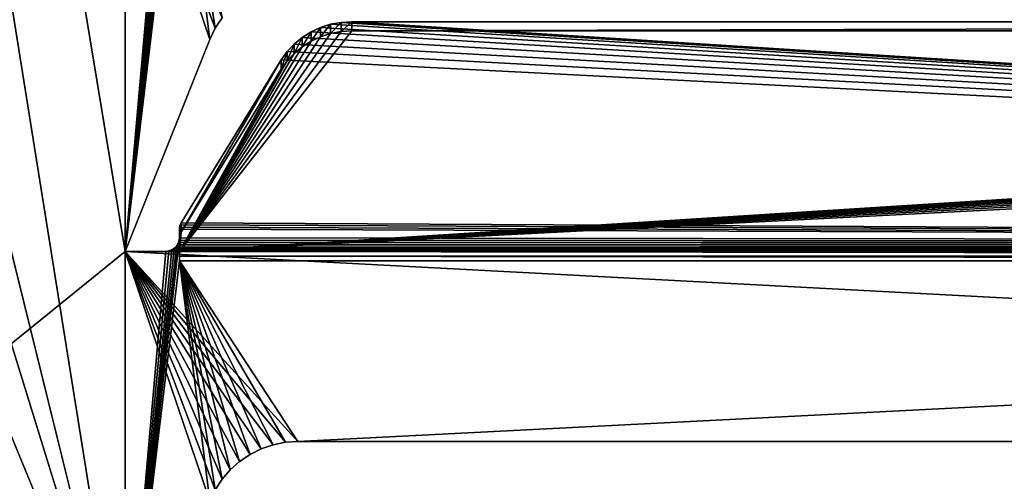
# Model space of a CAD drawing. Extents: x -547 to 547, y 0 to 578.
# Tile 264 of 472: x 87 to 123, y 21 to 38. Entities that reach past the tile are written whole.
import ezdxf

# ---------------------------------------------------------------- set-up
doc = ezdxf.new("R2010")
doc.units = 0
doc.header["$LTSCALE"] = 65.185185
for name, color, linetype in [('3', 7, 'CONTINUOUS'), ('332', 7, 'CONTINUOUS'), ('339', 7, 'CONTINUOUS'), ('343', 7, 'CONTINUOUS'), ('344', 7, 'CONTINUOUS'), ('387', 7, 'CONTINUOUS'), ('388', 7, 'CONTINUOUS'), ('389', 7, 'CONTINUOUS'), ('390', 7, 'CONTINUOUS'), ('392', 7, 'CONTINUOUS'), ('393', 7, 'CONTINUOUS'), ('394', 7, 'CONTINUOUS'), ('395', 7, 'CONTINUOUS'), ('396', 7, 'CONTINUOUS'), ('588', 7, 'CONTINUOUS'), ('590', 7, 'CONTINUOUS'), ('661', 7, 'CONTINUOUS'), ('662', 7, 'CONTINUOUS'), ('9', 7, 'CONTINUOUS')]:
    doc.layers.add(name, color=color, linetype=linetype)

msp = doc.modelspace()

# ---------------------------------------------------------------- linework, layer by layer
at = {"layer": '3', "color": 7, "linetype": 'CONTINUOUS'}
for points in [[(528.7, 1.5, -68), (-528.7, 1.5, -68), (528.7, 576.5, -68), (528.7, 1.5, -68)], [(528.7, 576.5, -68), (-528.7, 1.5, -68), (-528.7, 576.5, -68), (528.7, 576.5, -68)]]:
    msp.add_3dface(points, dxfattribs=at)
at = {"layer": '332', "color": 7, "linetype": 'CONTINUOUS'}
for points in [[(90.5, 12, 68), (90.5, 29, 68), (0, 576.5, 68), (90.5, 12, 68)], [(69.5, 97, 68), (90.5, 12, 68), (0, 576.5, 68), (69.5, 97, 68)], [(90.5, 29, 68), (90.5, 46, 68), (0, 576.5, 68), (90.5, 29, 68)], [(0, 576.5, 68), (226.18, 105.217, 68), (525, 1.5, 68), (0, 576.5, 68)], [(525, 576.5, 68), (0, 576.5, 68), (525, 1.5, 68), (525, 576.5, 68)], [(69.5, 80, 68), (90.5, 12, 68), (69.5, 97, 68), (69.5, 80, 68)], [(69.5, 63, 68), (90.5, 12, 68), (69.5, 80, 68), (69.5, 63, 68)], [(69.5, 46, 68), (90.5, 12, 68), (69.5, 63, 68), (69.5, 46, 68)], [(69.5, 29, 68), (90.5, 12, 68), (69.5, 46, 68), (69.5, 29, 68)], [(93.82, 37.217, 68), (94.073, 37.604, 68), (90.5, 46, 68), (93.82, 37.217, 68)], [(93.62, 36.8, 68), (93.82, 37.217, 68), (90.5, 46, 68), (93.62, 36.8, 68)], [(90.5, 29, 68), (93.62, 36.8, 68), (90.5, 46, 68), (90.5, 29, 68)], [(69.5, 12, 68), (90.5, 12, 68), (69.5, 29, 68), (69.5, 12, 68)], [(96.87, 22, 68), (223.13, 22, 68), (90.5, 29, 68), (96.87, 22, 68)], [(223.13, 22, 68), (229.5, 29, 68), (90.5, 29, 68), (223.13, 22, 68)], [(96.408, 21.969, 68), (96.87, 22, 68), (90.5, 29, 68), (96.408, 21.969, 68)], [(95.955, 21.878, 68), (96.408, 21.969, 68), (90.5, 29, 68), (95.955, 21.878, 68)], [(95.517, 21.728, 68), (95.955, 21.878, 68), (90.5, 29, 68), (95.517, 21.728, 68)], [(95.103, 21.522, 68), (95.517, 21.728, 68), (90.5, 29, 68), (95.103, 21.522, 68)], [(94.72, 21.262, 68), (95.103, 21.522, 68), (90.5, 29, 68), (94.72, 21.262, 68)], [(94.375, 20.955, 68), (94.72, 21.262, 68), (90.5, 29, 68), (94.375, 20.955, 68)], [(94.073, 20.604, 68), (94.375, 20.955, 68), (90.5, 29, 68), (94.073, 20.604, 68)], [(93.82, 20.217, 68), (94.073, 20.604, 68), (90.5, 29, 68), (93.82, 20.217, 68)], [(93.62, 19.8, 68), (93.82, 20.217, 68), (90.5, 29, 68), (93.62, 19.8, 68)], [(90.5, 12, 68), (93.62, 19.8, 68), (90.5, 29, 68), (90.5, 12, 68)]]:
    msp.add_3dface(points, dxfattribs=at)
at = {"layer": '339', "color": 3, "linetype": 'CONTINUOUS'}
for points in [[(69.5, 12, 67), (69.5, 29, 67), (90.5, 97, 67), (69.5, 12, 67)], [(90.5, 80, 67), (69.5, 12, 67), (90.5, 97, 67), (90.5, 80, 67)], [(69.5, 29, 67), (69.5, 46, 67), (90.5, 97, 67), (69.5, 29, 67)], [(90.5, 63, 67), (69.5, 12, 67), (90.5, 80, 67), (90.5, 63, 67)], [(90.5, 46, 67), (69.5, 12, 67), (90.5, 63, 67), (90.5, 46, 67)], [(92.5, 45.647, 67), (90.5, 29, 67), (92.487, 46.389, 67), (92.5, 45.647, 67)], [(92.487, 46.389, 67), (90.5, 29, 67), (92.45, 46.283, 67), (92.487, 46.389, 67)], [(92.45, 46.283, 67), (90.5, 29, 67), (92.391, 46.188, 67), (92.45, 46.283, 67)], [(92.391, 46.188, 67), (90.5, 29, 67), (92.312, 46.109, 67), (92.391, 46.188, 67)], [(92.312, 46.109, 67), (90.5, 29, 67), (92.217, 46.05, 67), (92.312, 46.109, 67)], [(90.5, 29, 67), (69.5, 12, 67), (90.5, 46, 67), (90.5, 29, 67)], [(92.217, 46.05, 67), (90.5, 29, 67), (92.111, 46.013, 67), (92.217, 46.05, 67)], [(92.111, 46.013, 67), (90.5, 29, 67), (92, 46, 67), (92.111, 46.013, 67)], [(92, 46, 67), (90.5, 29, 67), (90.5, 46, 67), (92, 46, 67)], [(93.62, 36.8, 67), (90.5, 29, 67), (92.5, 45.647, 67), (93.62, 36.8, 67)], [(93.82, 37.217, 67), (93.62, 36.8, 67), (92.5, 45.647, 67), (93.82, 37.217, 67)], [(94.073, 37.604, 67), (93.82, 37.217, 67), (92.5, 45.647, 67), (94.073, 37.604, 67)], [(92.5, 29.5, 67), (92.5, 28.647, 67), (92.487, 29.389, 67), (92.5, 29.5, 67)], [(92.5, 28.647, 67), (90.5, 12, 67), (92.487, 29.389, 67), (92.5, 28.647, 67)], [(92.487, 29.389, 67), (90.5, 12, 67), (92.45, 29.283, 67), (92.487, 29.389, 67)], [(92.45, 29.283, 67), (90.5, 12, 67), (92.391, 29.188, 67), (92.45, 29.283, 67)], [(92.391, 29.188, 67), (90.5, 12, 67), (92.312, 29.109, 67), (92.391, 29.188, 67)], [(92.312, 29.109, 67), (90.5, 12, 67), (92.217, 29.05, 67), (92.312, 29.109, 67)], [(92.217, 29.05, 67), (90.5, 12, 67), (92.111, 29.013, 67), (92.217, 29.05, 67)], [(90.5, 12, 67), (69.5, 12, 67), (90.5, 29, 67), (90.5, 12, 67)], [(92.111, 29.013, 67), (90.5, 12, 67), (92, 29, 67), (92.111, 29.013, 67)], [(92, 29, 67), (90.5, 12, 67), (90.5, 29, 67), (92, 29, 67)], [(93.62, 19.8, 67), (90.5, 12, 67), (92.5, 28.647, 67), (93.62, 19.8, 67)], [(93.82, 20.217, 67), (93.62, 19.8, 67), (92.5, 28.647, 67), (93.82, 20.217, 67)], [(94.073, 20.604, 67), (93.82, 20.217, 67), (92.5, 28.647, 67), (94.073, 20.604, 67)], [(94.375, 20.955, 67), (94.073, 20.604, 67), (92.5, 28.647, 67), (94.375, 20.955, 67)], [(94.72, 21.262, 67), (94.375, 20.955, 67), (92.5, 28.647, 67), (94.72, 21.262, 67)], [(95.103, 21.522, 67), (94.72, 21.262, 67), (92.5, 28.647, 67), (95.103, 21.522, 67)], [(95.517, 21.728, 67), (95.103, 21.522, 67), (92.5, 28.647, 67), (95.517, 21.728, 67)], [(95.955, 21.878, 67), (95.517, 21.728, 67), (92.5, 28.647, 67), (95.955, 21.878, 67)], [(96.408, 21.969, 67), (95.955, 21.878, 67), (92.5, 28.647, 67), (96.408, 21.969, 67)], [(96.87, 22, 67), (96.408, 21.969, 67), (92.5, 28.647, 67), (96.87, 22, 67)], [(96.87, 22, 67), (92.5, 28.647, 67), (227.5, 28.647, 67), (96.87, 22, 67)], [(223.13, 22, 67), (96.87, 22, 67), (227.5, 28.647, 67), (223.13, 22, 67)]]:
    msp.add_3dface(points, dxfattribs=at)
at = {"layer": '343', "color": 7, "linetype": 'CONTINUOUS'}
for points in [[(223.13, 22, 68), (96.87, 22, 68), (223.13, 22, 67.5), (223.13, 22, 68)], [(96.87, 22, 68), (223.13, 22, 67), (223.13, 22, 67.5), (96.87, 22, 68)], [(223.13, 22, 67), (96.87, 22, 68), (96.87, 22, 67.5), (223.13, 22, 67)], [(96.87, 22, 67), (223.13, 22, 67), (96.87, 22, 67.5), (96.87, 22, 67)]]:
    msp.add_3dface(points, dxfattribs=at)
at = {"layer": '344', "color": 7, "linetype": 'CONTINUOUS'}
for points in [[(95.955, 21.878, 68), (95.517, 21.728, 68), (95.955, 21.878, 67), (95.955, 21.878, 68)], [(95.517, 21.728, 68), (95.517, 21.728, 67), (95.955, 21.878, 67), (95.517, 21.728, 68)], [(96.408, 21.969, 68), (95.955, 21.878, 68), (96.408, 21.969, 67), (96.408, 21.969, 68)], [(95.955, 21.878, 68), (95.955, 21.878, 67), (96.408, 21.969, 67), (95.955, 21.878, 68)], [(96.87, 22, 68), (96.408, 21.969, 68), (96.87, 22, 67.5), (96.87, 22, 68)], [(96.408, 21.969, 68), (96.408, 21.969, 67), (96.87, 22, 67), (96.408, 21.969, 68)], [(96.408, 21.969, 68), (96.87, 22, 67), (96.87, 22, 67.5), (96.408, 21.969, 68)], [(95.103, 21.522, 68), (94.72, 21.262, 68), (95.103, 21.522, 67), (95.103, 21.522, 68)], [(94.72, 21.262, 68), (94.72, 21.262, 67), (95.103, 21.522, 67), (94.72, 21.262, 68)], [(95.517, 21.728, 68), (95.103, 21.522, 68), (95.517, 21.728, 67), (95.517, 21.728, 68)], [(95.103, 21.522, 68), (95.103, 21.522, 67), (95.517, 21.728, 67), (95.103, 21.522, 68)], [(94.72, 21.262, 68), (94.375, 20.955, 68), (94.72, 21.262, 67), (94.72, 21.262, 68)], [(94.375, 20.955, 68), (94.375, 20.955, 67), (94.72, 21.262, 67), (94.375, 20.955, 68)], [(94.375, 20.955, 68), (94.073, 20.604, 68), (94.375, 20.955, 67), (94.375, 20.955, 68)], [(94.073, 20.604, 68), (94.073, 20.604, 67), (94.375, 20.955, 67), (94.073, 20.604, 68)], [(94.073, 20.604, 68), (93.82, 20.217, 68), (94.073, 20.604, 67), (94.073, 20.604, 68)], [(93.82, 20.217, 68), (93.82, 20.217, 67), (94.073, 20.604, 67), (93.82, 20.217, 68)]]:
    msp.add_3dface(points, dxfattribs=at)
at = {"layer": '387', "color": 7, "linetype": 'CONTINUOUS'}
for points in [[(94.073, 37.604, 68), (93.82, 37.217, 68), (94.073, 37.604, 67), (94.073, 37.604, 68)], [(93.82, 37.217, 68), (93.82, 37.217, 67), (94.073, 37.604, 67), (93.82, 37.217, 68)], [(93.82, 37.217, 68), (93.62, 36.8, 68), (93.82, 37.217, 67), (93.82, 37.217, 68)], [(93.82, 37.217, 67), (93.62, 36.8, 68), (93.62, 36.8, 67.5), (93.82, 37.217, 67)], [(93.62, 36.8, 67), (93.82, 37.217, 67), (93.62, 36.8, 67.5), (93.62, 36.8, 67)]]:
    msp.add_3dface(points, dxfattribs=at)
at = {"layer": '388', "color": 7, "linetype": 'CONTINUOUS'}
for points in [[(93.62, 36.8, 68), (90.5, 29, 68), (93.62, 36.8, 67.5), (93.62, 36.8, 68)], [(90.5, 29, 68), (90.5, 29, 67), (93.62, 36.8, 67), (90.5, 29, 68)], [(90.5, 29, 68), (93.62, 36.8, 67), (93.62, 36.8, 67.5), (90.5, 29, 68)]]:
    msp.add_3dface(points, dxfattribs=at)
at = {"layer": '389', "color": 7, "linetype": 'CONTINUOUS'}
for points in [[(90.5, 29, 68), (229.5, 29, 68), (92, 29, 67.969), (90.5, 29, 68)], [(90.5, 29, 67), (90.5, 29, 68), (92, 29, 67.969), (90.5, 29, 67)], [(92, 29, 67), (90.5, 29, 67), (92, 29, 67.969), (92, 29, 67)], [(229.5, 29, 68), (228, 29, 67.969), (92, 29, 67.969), (229.5, 29, 68)]]:
    msp.add_3dface(points, dxfattribs=at)
at = {"layer": '390', "color": 7, "linetype": 'CONTINUOUS'}
for points in [[(92.5, 29.814, 67.704), (92.5, 29.5, 67), (92.5, 29.5, 67.818), (92.5, 29.814, 67.704)], [(92.5, 29.5, 67), (92.5, 29.814, 67.704), (92.5, 29.472, 66.764), (92.5, 29.5, 67)], [(92.5, 28.647, 67), (92.5, 29.5, 67), (92.5, 28.821, 66.985), (92.5, 28.647, 67)], [(92.5, 28.821, 66.985), (92.5, 29.5, 67), (92.5, 28.989, 66.94), (92.5, 28.821, 66.985)], [(92.5, 28.989, 66.94), (92.5, 29.5, 67), (92.5, 29.472, 66.764), (92.5, 28.989, 66.94)]]:
    msp.add_3dface(points, dxfattribs=at)
at = {"layer": '392', "color": 7, "linetype": 'CONTINUOUS'}
for points in [[(98.074, 37.361, 64.957), (227.529, 29.331, 67.879), (98.459, 37.433, 64.931), (98.074, 37.361, 64.957)], [(98.459, 37.433, 64.931), (227.529, 29.331, 67.879), (98.851, 37.457, 64.922), (98.459, 37.433, 64.931)], [(98.851, 37.457, 64.922), (227.529, 29.331, 67.879), (221.149, 37.457, 64.922), (98.851, 37.457, 64.922)], [(97.025, 36.875, 65.134), (227.529, 29.331, 67.879), (97.351, 37.08, 65.059), (97.025, 36.875, 65.134)], [(97.351, 37.08, 65.059), (227.529, 29.331, 67.879), (97.703, 37.243, 65), (97.351, 37.08, 65.059)], [(97.703, 37.243, 65), (227.529, 29.331, 67.879), (98.074, 37.361, 64.957), (97.703, 37.243, 65)], [(96.73, 36.632, 65.222), (227.529, 29.331, 67.879), (97.025, 36.875, 65.134), (96.73, 36.632, 65.222)], [(96.253, 36.048, 65.435), (227.529, 29.331, 67.879), (96.471, 36.354, 65.323), (96.253, 36.048, 65.435)], [(96.471, 36.354, 65.323), (227.529, 29.331, 67.879), (96.73, 36.632, 65.222), (96.471, 36.354, 65.323)], [(92.567, 30.049, 67.618), (227.529, 29.331, 67.879), (96.253, 36.048, 65.435), (92.567, 30.049, 67.618)], [(92.5, 29.814, 67.704), (227.529, 29.331, 67.879), (92.508, 29.895, 67.674), (92.5, 29.814, 67.704)], [(92.5, 29.814, 67.704), (92.5, 29.5, 67.818), (227.529, 29.331, 67.879), (92.5, 29.814, 67.704)], [(92.508, 29.895, 67.674), (227.529, 29.331, 67.879), (92.53, 29.974, 67.645), (92.508, 29.895, 67.674)], [(92.53, 29.974, 67.645), (227.529, 29.331, 67.879), (92.567, 30.049, 67.618), (92.53, 29.974, 67.645)], [(92.471, 29.331, 67.879), (227.529, 29.331, 67.879), (92.493, 29.414, 67.849), (92.471, 29.331, 67.879)], [(227.529, 29.331, 67.879), (92.5, 29.5, 67.818), (92.493, 29.414, 67.849), (227.529, 29.331, 67.879)]]:
    msp.add_3dface(points, dxfattribs=at)
at = {"layer": '393', "color": 7, "linetype": 'CONTINUOUS'}
for points in [[(92.197, 29.041, 67.961), (92.101, 29.01, 67.967), (227.803, 29.041, 67.961), (92.197, 29.041, 67.961)], [(227.803, 29.041, 67.961), (92.101, 29.01, 67.967), (227.899, 29.01, 67.967), (227.803, 29.041, 67.961)], [(92.287, 29.09, 67.95), (92.197, 29.041, 67.961), (227.713, 29.09, 67.95), (92.287, 29.09, 67.95)], [(227.713, 29.09, 67.95), (92.197, 29.041, 67.961), (227.803, 29.041, 67.961), (227.713, 29.09, 67.95)], [(92.365, 29.158, 67.934), (92.287, 29.09, 67.95), (227.635, 29.158, 67.934), (92.365, 29.158, 67.934)], [(227.635, 29.158, 67.934), (92.287, 29.09, 67.95), (227.713, 29.09, 67.95), (227.635, 29.158, 67.934)], [(92.428, 29.241, 67.91), (92.365, 29.158, 67.934), (227.572, 29.241, 67.91), (92.428, 29.241, 67.91)], [(227.572, 29.241, 67.91), (92.365, 29.158, 67.934), (227.635, 29.158, 67.934), (227.572, 29.241, 67.91)], [(227.529, 29.331, 67.879), (92.471, 29.331, 67.879), (92.428, 29.241, 67.91), (227.529, 29.331, 67.879)], [(227.529, 29.331, 67.879), (92.428, 29.241, 67.91), (227.572, 29.241, 67.91), (227.529, 29.331, 67.879)], [(92, 29, 67.969), (228, 29, 67.969), (227.899, 29.01, 67.967), (92, 29, 67.969)], [(92.101, 29.01, 67.967), (92, 29, 67.969), (227.899, 29.01, 67.967), (92.101, 29.01, 67.967)]]:
    msp.add_3dface(points, dxfattribs=at)
at = {"layer": '394', "color": 7, "linetype": 'CONTINUOUS'}
for points in [[(92.5, 28.821, 66.985), (92.5, 28.989, 66.94), (227.5, 28.821, 66.985), (92.5, 28.821, 66.985)], [(92.5, 28.989, 66.94), (227.5, 28.989, 66.94), (227.5, 28.821, 66.985), (92.5, 28.989, 66.94)], [(227.5, 28.647, 67), (92.5, 28.647, 67), (92.5, 28.821, 66.985), (227.5, 28.647, 67)], [(227.5, 28.647, 67), (92.5, 28.821, 66.985), (227.5, 28.821, 66.985), (227.5, 28.647, 67)]]:
    msp.add_3dface(points, dxfattribs=at)
at = {"layer": '395', "color": 7, "linetype": 'CONTINUOUS'}
for points in [[(221.149, 37.115, 63.982), (92.5, 28.989, 66.94), (98.851, 37.115, 63.982), (221.149, 37.115, 63.982)], [(92.5, 28.989, 66.94), (221.149, 37.115, 63.982), (221.541, 37.091, 63.991), (92.5, 28.989, 66.94)], [(98.851, 37.115, 63.982), (92.5, 28.989, 66.94), (98.459, 37.091, 63.991), (98.851, 37.115, 63.982)], [(98.459, 37.091, 63.991), (92.5, 28.989, 66.94), (98.074, 37.019, 64.017), (98.459, 37.091, 63.991)], [(221.926, 37.019, 64.017), (92.5, 28.989, 66.94), (221.541, 37.091, 63.991), (221.926, 37.019, 64.017)], [(98.074, 37.019, 64.017), (92.5, 28.989, 66.94), (97.703, 36.901, 64.06), (98.074, 37.019, 64.017)], [(222.297, 36.901, 64.06), (92.5, 28.989, 66.94), (221.926, 37.019, 64.017), (222.297, 36.901, 64.06)], [(97.703, 36.901, 64.06), (92.5, 28.989, 66.94), (97.351, 36.738, 64.12), (97.703, 36.901, 64.06)], [(222.649, 36.738, 64.12), (92.5, 28.989, 66.94), (222.297, 36.901, 64.06), (222.649, 36.738, 64.12)], [(97.351, 36.738, 64.12), (92.5, 28.989, 66.94), (97.025, 36.533, 64.194), (97.351, 36.738, 64.12)], [(222.975, 36.533, 64.194), (92.5, 28.989, 66.94), (222.649, 36.738, 64.12), (222.975, 36.533, 64.194)], [(97.025, 36.533, 64.194), (92.5, 28.989, 66.94), (96.73, 36.29, 64.283), (97.025, 36.533, 64.194)], [(223.27, 36.29, 64.283), (92.5, 28.989, 66.94), (222.975, 36.533, 64.194), (223.27, 36.29, 64.283)], [(96.73, 36.29, 64.283), (92.5, 28.989, 66.94), (96.471, 36.012, 64.384), (96.73, 36.29, 64.283)], [(223.529, 36.012, 64.384), (92.5, 28.989, 66.94), (223.27, 36.29, 64.283), (223.529, 36.012, 64.384)], [(96.471, 36.012, 64.384), (92.5, 28.989, 66.94), (96.253, 35.706, 64.495), (96.471, 36.012, 64.384)], [(223.747, 35.706, 64.495), (92.5, 28.989, 66.94), (223.529, 36.012, 64.384), (223.747, 35.706, 64.495)], [(96.253, 35.706, 64.495), (92.5, 28.989, 66.94), (92.567, 29.707, 66.679), (96.253, 35.706, 64.495)], [(227.433, 29.707, 66.679), (92.5, 28.989, 66.94), (223.747, 35.706, 64.495), (227.433, 29.707, 66.679)], [(92.567, 29.707, 66.679), (92.5, 28.989, 66.94), (92.53, 29.632, 66.706), (92.567, 29.707, 66.679)], [(227.47, 29.632, 66.706), (92.5, 28.989, 66.94), (227.433, 29.707, 66.679), (227.47, 29.632, 66.706)], [(92.53, 29.632, 66.706), (92.5, 28.989, 66.94), (92.508, 29.553, 66.734), (92.53, 29.632, 66.706)], [(227.492, 29.553, 66.734), (92.5, 28.989, 66.94), (227.47, 29.632, 66.706), (227.492, 29.553, 66.734)], [(92.5, 28.989, 66.94), (92.5, 29.472, 66.764), (92.508, 29.553, 66.734), (92.5, 28.989, 66.94)], [(227.5, 29.472, 66.764), (92.5, 28.989, 66.94), (227.492, 29.553, 66.734), (227.5, 29.472, 66.764)], [(92.5, 28.989, 66.94), (227.5, 29.472, 66.764), (227.5, 28.989, 66.94), (92.5, 28.989, 66.94)]]:
    msp.add_3dface(points, dxfattribs=at)
at = {"layer": '396', "color": 7, "linetype": 'CONTINUOUS'}
for points in [[(98.851, 37.457, 64.922), (221.149, 37.457, 64.922), (98.851, 37.115, 63.982), (98.851, 37.457, 64.922)], [(221.149, 37.457, 64.922), (221.149, 37.115, 63.982), (98.851, 37.115, 63.982), (221.149, 37.457, 64.922)]]:
    msp.add_3dface(points, dxfattribs=at)
at = {"layer": '588', "color": 7, "linetype": 'CONTINUOUS'}
for points in [[(92.567, 30.049, 67.618), (96.253, 36.048, 65.435), (92.567, 29.707, 66.679), (92.567, 30.049, 67.618)], [(96.253, 36.048, 65.435), (96.253, 35.706, 64.495), (92.567, 29.707, 66.679), (96.253, 36.048, 65.435)]]:
    msp.add_3dface(points, dxfattribs=at)
at = {"layer": '590', "color": 7, "linetype": 'CONTINUOUS'}
for points in [[(98.074, 37.361, 64.957), (98.459, 37.433, 64.931), (98.074, 37.019, 64.017), (98.074, 37.361, 64.957)], [(98.459, 37.433, 64.931), (98.459, 37.091, 63.991), (98.074, 37.019, 64.017), (98.459, 37.433, 64.931)], [(98.459, 37.433, 64.931), (98.851, 37.457, 64.922), (98.459, 37.091, 63.991), (98.459, 37.433, 64.931)], [(98.851, 37.457, 64.922), (98.851, 37.115, 63.982), (98.459, 37.091, 63.991), (98.851, 37.457, 64.922)], [(97.025, 36.875, 65.134), (97.351, 37.08, 65.059), (97.025, 36.533, 64.194), (97.025, 36.875, 65.134)], [(97.351, 37.08, 65.059), (97.351, 36.738, 64.12), (97.025, 36.533, 64.194), (97.351, 37.08, 65.059)], [(97.351, 37.08, 65.059), (97.703, 37.243, 65), (97.351, 36.738, 64.12), (97.351, 37.08, 65.059)], [(97.703, 37.243, 65), (97.703, 36.901, 64.06), (97.351, 36.738, 64.12), (97.703, 37.243, 65)], [(97.703, 37.243, 65), (98.074, 37.361, 64.957), (97.703, 36.901, 64.06), (97.703, 37.243, 65)], [(98.074, 37.361, 64.957), (98.074, 37.019, 64.017), (97.703, 36.901, 64.06), (98.074, 37.361, 64.957)], [(96.73, 36.632, 65.222), (97.025, 36.875, 65.134), (96.73, 36.29, 64.283), (96.73, 36.632, 65.222)], [(97.025, 36.875, 65.134), (97.025, 36.533, 64.194), (96.73, 36.29, 64.283), (97.025, 36.875, 65.134)], [(96.253, 36.048, 65.435), (96.471, 36.354, 65.323), (96.253, 35.706, 64.495), (96.253, 36.048, 65.435)], [(96.471, 36.354, 65.323), (96.471, 36.012, 64.384), (96.253, 35.706, 64.495), (96.471, 36.354, 65.323)], [(96.471, 36.354, 65.323), (96.73, 36.632, 65.222), (96.471, 36.012, 64.384), (96.471, 36.354, 65.323)], [(96.73, 36.632, 65.222), (96.73, 36.29, 64.283), (96.471, 36.012, 64.384), (96.73, 36.632, 65.222)]]:
    msp.add_3dface(points, dxfattribs=at)
at = {"layer": '661', "color": 7, "linetype": 'CONTINUOUS'}
for points in [[(92.487, 29.389, 67), (92.471, 29.331, 67.879), (92.493, 29.414, 67.849), (92.487, 29.389, 67)], [(92.5, 29.5, 67), (92.487, 29.389, 67), (92.5, 29.5, 67.818), (92.5, 29.5, 67)], [(92.5, 29.5, 67.818), (92.487, 29.389, 67), (92.493, 29.414, 67.849), (92.5, 29.5, 67.818)], [(92.111, 29.013, 67), (92.101, 29.01, 67.967), (92.197, 29.041, 67.961), (92.111, 29.013, 67)], [(92.217, 29.05, 67), (92.111, 29.013, 67), (92.197, 29.041, 67.961), (92.217, 29.05, 67)], [(92.217, 29.05, 67), (92.197, 29.041, 67.961), (92.287, 29.09, 67.95), (92.217, 29.05, 67)], [(92.312, 29.109, 67), (92.217, 29.05, 67), (92.287, 29.09, 67.95), (92.312, 29.109, 67)], [(92.312, 29.109, 67), (92.287, 29.09, 67.95), (92.365, 29.158, 67.934), (92.312, 29.109, 67)], [(92.391, 29.188, 67), (92.312, 29.109, 67), (92.365, 29.158, 67.934), (92.391, 29.188, 67)], [(92.391, 29.188, 67), (92.365, 29.158, 67.934), (92.428, 29.241, 67.91), (92.391, 29.188, 67)], [(92.45, 29.283, 67), (92.391, 29.188, 67), (92.428, 29.241, 67.91), (92.45, 29.283, 67)], [(92.471, 29.331, 67.879), (92.45, 29.283, 67), (92.428, 29.241, 67.91), (92.471, 29.331, 67.879)], [(92.487, 29.389, 67), (92.45, 29.283, 67), (92.471, 29.331, 67.879), (92.487, 29.389, 67)], [(92.111, 29.013, 67), (92, 29, 67), (92.101, 29.01, 67.967), (92.111, 29.013, 67)], [(92, 29, 67), (92, 29, 67.969), (92.101, 29.01, 67.967), (92, 29, 67)]]:
    msp.add_3dface(points, dxfattribs=at)
at = {"layer": '662', "color": 7, "linetype": 'CONTINUOUS'}
for points in [[(92.5, 29.472, 66.764), (92.5, 29.814, 67.704), (92.508, 29.895, 67.674), (92.5, 29.472, 66.764)], [(92.5, 29.472, 66.764), (92.508, 29.895, 67.674), (92.508, 29.553, 66.734), (92.5, 29.472, 66.764)], [(92.508, 29.895, 67.674), (92.53, 29.974, 67.645), (92.508, 29.553, 66.734), (92.508, 29.895, 67.674)], [(92.53, 29.974, 67.645), (92.53, 29.632, 66.706), (92.508, 29.553, 66.734), (92.53, 29.974, 67.645)], [(92.53, 29.974, 67.645), (92.567, 30.049, 67.618), (92.53, 29.632, 66.706), (92.53, 29.974, 67.645)], [(92.567, 30.049, 67.618), (92.567, 29.707, 66.679), (92.53, 29.632, 66.706), (92.567, 30.049, 67.618)]]:
    msp.add_3dface(points, dxfattribs=at)
at = {"layer": '9', "color": 7, "linetype": 'CONTINUOUS'}
for points in [[(349, 551.5, -50), (-349, 551.5, -50), (349, 9.5, -50), (349, 551.5, -50)], [(349, 9.5, -50), (-349, 551.5, -50), (-349, 9.5, -50), (349, 9.5, -50)]]:
    msp.add_3dface(points, dxfattribs=at)

doc.saveas('drawing.dxf')
